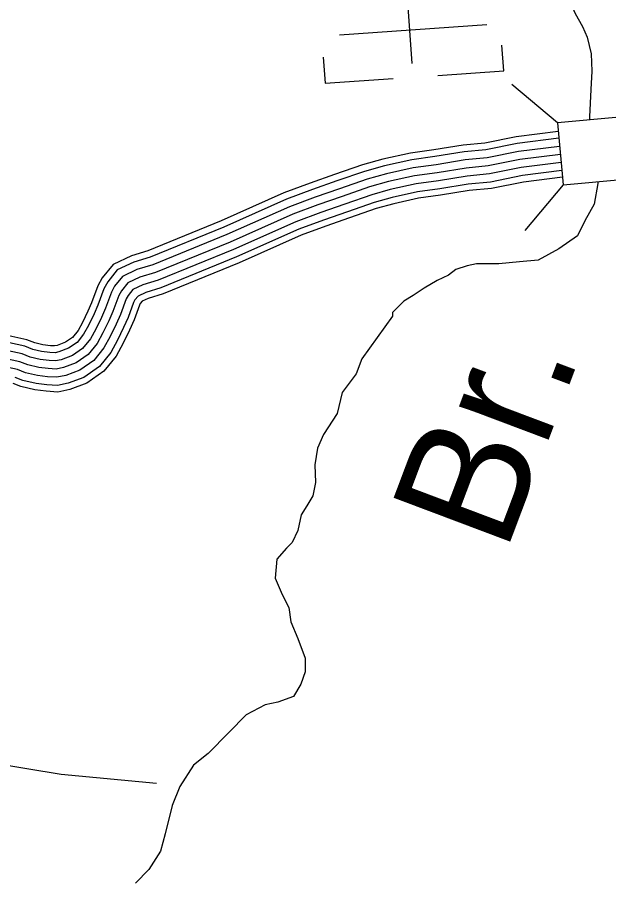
# Model space of a CAD drawing. Extents: x 1788175 to 1969470, y 584502 to 738744.
# Drawn here: x 1931847 to 1934102, y 658464 to 661754 of the extents above; entities that cross this region are included whole.
import ezdxf

# ---------------------------------------------------------------- set-up
doc = ezdxf.new("R2010")
doc.units = 0
for name, color, linetype in [('DESIGN - DRAINAGE - Bridges and Cross Drains Size Text', 7, 'Continuous'), ('DESIGN - TRANSPORTATION - Text', 7, 'Continuous'), ('DESIGN - UTILITIES - Cable (Underground) with Text', 7, 'Continuous'), ('SURVEY - DRAINAGE - Storm Sewer', 7, 'Continuous'), ('SURVEY - TRANSPORTATION - Roads', 7, 'Continuous')]:
    doc.layers.add(name, color=color, linetype=linetype)

msp = doc.modelspace()

# ---------------------------------------------------------------- linework, layer by layer
at = {"layer": 'DESIGN - TRANSPORTATION - Text'}
for points in [[(1933770.5, 662232.9), (1933820.1, 662153.1), (1933830.1, 662113.1), (1933822, 662073), (1933816, 662041), (1933817.9, 662016.9), (1933829.9, 661998.9), (1933861.9, 661958.8), (1933903.9, 661902.7), (1933941.8, 661842.5), (1933973.7, 661768.4), (1934001.7, 661718.3), (1934019.7, 661678.2), (1934035.6, 661614.1), (1934037.5, 661547.9), (1934033.4, 661477.8), (1934029.2, 661373.7), (1934028.3, 661362.8)], [(1934060.9, 661127.2), (1934060.9, 661119.7), (1934046.7, 661041.3), (1934011.1, 660977.2), (1933982.6, 660920.3), (1933911.4, 660870.4), (1933833, 660827.7), (1933761.8, 660820.6), (1933683.5, 660813.5), (1933626.5, 660813.5), (1933598, 660813.5), (1933562.4, 660806.3), (1933519.7, 660792.1), (1933491.2, 660770.7), (1933448.5, 660749.4), (1933398.6, 660720.9), (1933355.9, 660692.4), (1933320.3, 660671), (1933277.6, 660628.3), (1933277.6, 660614.1), (1933160.4, 660451.5)], [(1933160.4, 660451.5), (1933138.5, 660393.3), (1933086.3, 660323.3), (1933066.1, 660243.2), (1933013.9, 660163.1), (1932991.8, 660111), (1932981.7, 660047), (1932983.6, 659978.9), (1932973.5, 659928.8), (1932951.4, 659890.8), (1932929.3, 659856.7), (1932917.2, 659796.7), (1932895.1, 659750.6), (1932873.1, 659728.6), (1932836.9, 659686.6), (1932830.8, 659614.5), (1932856.8, 659552.4), (1932882.7, 659502.2), (1932890.6, 659448.2), (1932916.6, 659384), (1932944.5, 659309.9), (1932944.4, 659257.8), (1932928.3, 659209.7), (1932900.2, 659163.7), (1932840.1, 659141.8), (1932792, 659131.8), (1932719.9, 659093.8), (1932653.7, 659025.8), (1932575.4, 658945.8), (1932519.3, 658901.8), (1932467.1, 658819.7), (1932436.9, 658747.7), (1932410.7, 658639.5), (1932392.6, 658573.4), (1932348.4, 658503.4), (1932298.3, 658451.4)]]:
    msp.add_lwpolyline(points, dxfattribs=at)
at = {"layer": 'DESIGN - UTILITIES - Cable (Underground) with Text'}
for p, q in [((1933333.4, 661830.6), (1933351, 661577.5)), ((1933701.9, 661549.3), (1933695.1, 661647.3)), ((1933013.4, 661601.3), (1933020.3, 661502.5)), ((1933451, 661531.7), (1933701.9, 661549.1)), ((1933020.3, 661501.9), (1933280.5, 661519.9))]:
    msp.add_line(p, q, dxfattribs=at)
msp.add_lwpolyline([(1933075, 661687), (1933636.7, 661726)], dxfattribs=at)
at = {"layer": 'SURVEY - DRAINAGE - Storm Sewer'}
for p, q in [((1933906.8, 661351.8), (1933732.4, 661497.3)), ((1933928.2, 661115.2), (1933782.7, 660940.8))]:
    msp.add_line(p, q, dxfattribs=at)
msp.add_lwpolyline([(1934143.4, 661373.3), (1933906.8, 661351.8), (1933928.2, 661115.2), (1934164.8, 661136.6)], close=True, dxfattribs=at)
at = {"layer": 'SURVEY - TRANSPORTATION - Roads'}
for points in [[(1933909.8, 661318), (1933748.6, 661297.5), (1933629.7, 661273.8), (1933547.1, 661265.9), (1933435.1, 661247.6), (1933346.5, 661235.3), (1933240.7, 661212), (1933163.6, 661190.6), (1933056.8, 661153.7), (1932963.6, 661121.3), (1932863.9, 661083.9), (1932624.3, 660977.3), (1932344.9, 660863.2), (1932282.3, 660844.5), (1932212, 660810.9), (1932170.8, 660759.4), (1932153.9, 660729), (1932130.5, 660665.2), (1932116.1, 660632.9), (1932095.7, 660590.2), (1932078.6, 660559.1), (1932057.2, 660532.8), (1932030.4, 660514.1), (1931998.7, 660502.2), (1931988.9, 660500.2), (1931973, 660501.2), (1931944.3, 660504.4), (1931913.8, 660511.7), (1931882.8, 660524.1), (1931744.5, 660553.9)], [(1933912.2, 661292.4), (1933752.7, 661272.1), (1933633.5, 661248.3), (1933550.4, 661240.4), (1933438.9, 661222.2), (1933351.1, 661209.9), (1933246.9, 661187), (1933171.3, 661166.1), (1933065.2, 661129.4), (1932972.3, 661097.1), (1932873.7, 661060.1), (1932634.4, 660953.6), (1932353.5, 660839), (1932291.6, 660820.4), (1932228.4, 660790.2), (1932192.3, 660745), (1932177.3, 660718.2), (1932154.3, 660655.5), (1932139.5, 660622.1), (1932118.5, 660578.4), (1932100, 660544.7), (1932074.9, 660513.8), (1932042.4, 660491.2), (1932005.9, 660477.5), (1931990.8, 660474.3), (1931970.8, 660475.6), (1931939.9, 660479), (1931906, 660487.1), (1931875.3, 660499.4), (1931739.3, 660528.7)], [(1933915, 661261.5), (1933757.7, 661241.5), (1933638, 661217.6), (1933554.4, 661209.6), (1933443.5, 661191.5), (1933356.6, 661179.4), (1933254.4, 661157), (1933180.5, 661136.5), (1933075.4, 661100.1), (1932982.8, 661067.9), (1932885.4, 661031.4), (1932646.5, 660925.1), (1932363.8, 660809.7), (1932302.8, 660791.4), (1932248.2, 660765.3), (1932218.1, 660727.7), (1932205.6, 660705.2), (1932183.1, 660643.8), (1932167.6, 660609.1), (1932146.1, 660564.2), (1932125.8, 660527.3), (1932096.2, 660490.8), (1932056.9, 660463.5), (1932014.6, 660447.7), (1931993.1, 660443), (1931968, 660444.7), (1931934.5, 660448.4), (1931896.5, 660457.5), (1931866.2, 660469.7), (1931733.1, 660498.4)], [(1933917.8, 661230.6), (1933762.7, 661210.9), (1933642.5, 661186.9), (1933558.4, 661178.9), (1933448.2, 661160.9), (1933362, 661148.9), (1933261.9, 661126.9), (1933189.7, 661106.8), (1933085.5, 661070.8), (1932993.4, 661038.8), (1932897.2, 661002.7), (1932658.7, 660896.6), (1932374.2, 660780.4), (1932314, 660762.4), (1932268, 660740.4), (1932243.9, 660710.3), (1932233.9, 660692.3), (1932211.8, 660632.2), (1932195.7, 660596.1), (1932173.7, 660550), (1932151.6, 660510), (1932117.5, 660467.9), (1932071.5, 660435.8), (1932023.4, 660417.8), (1931995.3, 660411.8), (1931965.3, 660413.8), (1931929.2, 660417.8), (1931887.1, 660427.9), (1931857.1, 660439.9), (1931726.9, 660468)], [(1933917.8, 661230.6), (1933762.7, 661210.9), (1933642.5, 661186.9), (1933558.4, 661178.9), (1933448.2, 661160.9), (1933362, 661148.9), (1933261.9, 661126.9), (1933189.7, 661106.8), (1933085.5, 661070.8), (1932993.4, 661038.8), (1932897.2, 661002.7), (1932658.7, 660896.6), (1932374.2, 660780.4), (1932314, 660762.4), (1932268, 660740.4), (1932243.9, 660710.3), (1932233.9, 660692.3), (1932211.8, 660632.2), (1932195.7, 660596.1), (1932173.7, 660550), (1932151.6, 660510), (1932117.5, 660467.9), (1932071.5, 660435.8), (1932023.4, 660417.8), (1931995.3, 660411.8), (1931965.3, 660413.8), (1931929.2, 660417.8), (1931887.1, 660427.9), (1931857.1, 660439.9), (1931726.9, 660468)], [(1933920.6, 661199.7), (1933767.7, 661180.3), (1933647, 661156.2), (1933562.3, 661148.1), (1933452.8, 661130.2), (1933367.5, 661118.3), (1933269.3, 661096.8), (1933198.9, 661077.2), (1933095.7, 661041.5), (1933003.9, 661009.6), (1932908.9, 660974), (1932670.9, 660868.1), (1932384.5, 660751.2), (1932325.2, 660733.4), (1932287.7, 660715.5), (1932269.7, 660693), (1932262.1, 660679.3), (1932240.5, 660620.5), (1932223.9, 660583.1), (1932201.3, 660535.9), (1932177.4, 660492.6), (1932138.9, 660445), (1932086, 660408.2), (1932032.1, 660388), (1931997.6, 660380.6), (1931962.5, 660382.9), (1931923.9, 660387.2), (1931877.7, 660398.3), (1931848, 660410.2), (1931720.7, 660437.6)], [(1933925.6, 661144.2), (1933776.7, 661125.3), (1933655.1, 661101), (1933569.5, 661092.8), (1933461.2, 661075.1), (1933377.3, 661063.5), (1933282.8, 661042.7), (1933215.5, 661024), (1933113.9, 660988.9), (1933022.8, 660957.2), (1932930, 660922.4), (1932692.7, 660816.8), (1932403.1, 660698.6), (1932345.4, 660681.3), (1932323.3, 660670.7), (1932316.1, 660661.8), (1932312.9, 660656), (1932292.2, 660599.6), (1932274.5, 660559.8), (1932250.8, 660510.4), (1932223.9, 660461.4), (1932177.2, 660403.7), (1932112, 660358.5), (1932047.8, 660334.4), (1932001.6, 660324.5), (1931957.6, 660327.4), (1931914.3, 660332.3), (1931860.8, 660345), (1931831.7, 660356.7)], [(1933923.4, 661168.8), (1933772.7, 661149.7), (1933651.5, 661125.5), (1933566.3, 661117.4), (1933457.5, 661099.6), (1933373, 661087.8), (1933276.8, 661066.7), (1933208.2, 661047.6), (1933105.8, 661012.2), (1933014.4, 660980.4), (1932920.7, 660945.3), (1932683, 660839.5), (1932394.8, 660721.9), (1932336.5, 660704.4), (1932307.5, 660690.5), (1932295.6, 660675.6), (1932290.4, 660666.4), (1932269.3, 660608.9), (1932252, 660570.1), (1932228.8, 660521.7), (1932203.3, 660475.2), (1932160.2, 660422), (1932100.5, 660380.5), (1932040.8, 660358.2), (1931999.8, 660349.4), (1931959.8, 660352.1), (1931918.5, 660356.7), (1931868.3, 660368.6), (1931838.9, 660380.4)], [(1930960.4, 658371.6), (1931071.9, 658422.8), (1931155.3, 658472.7), (1931208.3, 658509.4), (1931261.3, 658548.1), (1931294.2, 658579.3), (1931321.1, 658614.7), (1931346.5, 658666.1), (1931376, 658723.5), (1931405.7, 658784.9), (1931427, 658832.4), (1931454, 658871.8), (1931486.7, 658897), (1931519.3, 658920.2), (1931539.6, 658927.7), (1931569.7, 658930.9), (1931751.3, 658910.1), (1932014.4, 658867.1), (1932377.5, 658832.6)]]:
    msp.add_lwpolyline(points, dxfattribs=at)

# ---------------------------------------------------------------- texts
at = {"layer": 'DESIGN - DRAINAGE - Bridges and Cross Drains Size Text'}
msp.add_text('Br.', height=475, rotation=69.3586, dxfattribs=at).set_placement((1933708.1, 659705))

doc.saveas('drawing.dxf')
